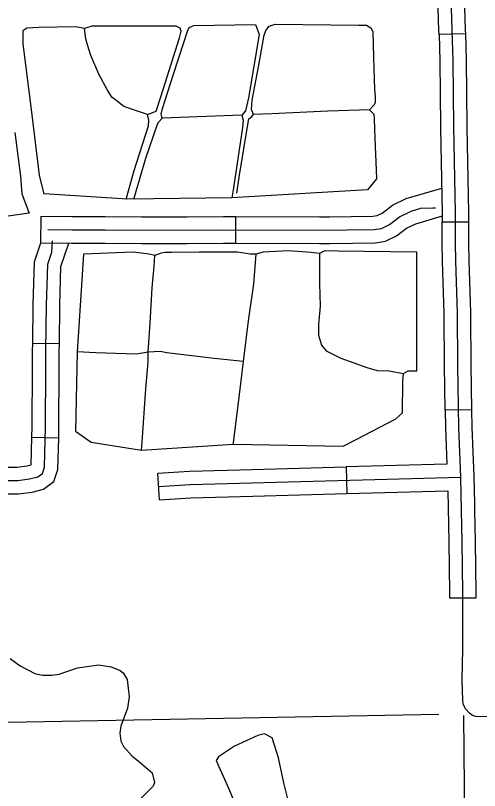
# Model space of a CAD drawing. Extents: x 1127717 to 1741049, y 2026793 to 2244711.
# Drawn here: x 1341247 to 1343854, y 2091369 to 2095724 of the extents above; entities that cross this region are included whole.
import ezdxf

# ---------------------------------------------------------------- set-up
doc = ezdxf.new("R2010")
doc.units = 0
for name, color, linetype in [('31', 7, 'Continuous'), ('32', 7, 'Continuous'), ('33', 7, 'Continuous'), ('35', 7, 'Continuous'), ('45', 7, 'Continuous'), ('5', 7, 'Continuous'), ('6', 7, 'Continuous')]:
    doc.layers.add(name, color=color, linetype=linetype)

msp = doc.modelspace()

# ---------------------------------------------------------------- linework, layer by layer
at = {"layer": '31'}
for p, q in [((1343776.9, 2095621.4), (1343627, 2095617.6)), ((1343645.3, 2094563.7), (1343795.3, 2094563.7)), ((1343811.8, 2093509), (1343661.9, 2093506.8)), ((1343811.8, 2093509), (1343811.8, 2093509)), ((1343104.2, 2093187.9), (1343108.4, 2093038)), ((1342055.4, 2093003.3), (1342046.5, 2093153)), ((1343685.6, 2092452.4), (1343835.6, 2092452))]:
    msp.add_line(p, q, dxfattribs=at)
for points in [[(1343627, 2095617.6), (1343626.4, 2095638.2), (1343620.4, 2095833.4), (1343616.1, 2096131.2), (1343615.9, 2096146.3)], [(1343776.9, 2095621.4), (1343776.4, 2095642.4), (1343770.4, 2095836.8), (1343766.1, 2096133.3), (1343765.9, 2096148.4)], [(1343760.6, 2092452.2), (1343760.6, 2092480.4), (1343757.2, 2092767.1), (1343753.8, 2092942.4), (1343749.2, 2093130.7), (1343738.3, 2093408.4), (1343733.2, 2093757.8), (1343731.5, 2094053.1), (1343721.1, 2094344.2), (1343720.3, 2094446.3), (1343720.3, 2094613.7), (1343710, 2095103), (1343708.3, 2095284.1), (1343705.7, 2095471.2), (1343701.4, 2095640.3), (1343695.4, 2095835.1)], [(1343627, 2095617.6), (1343630.7, 2095469.7), (1343633.3, 2095283.2), (1343635, 2095101.9), (1343635.2, 2095090)], [(1343785.2, 2095093.2), (1343785, 2095104.1), (1343783.3, 2095285), (1343780.7, 2095472.7), (1343776.9, 2095621.4)], [(1343635.2, 2095090), (1343645.3, 2094612.9), (1343645.3, 2094563.7)], [(1343795.3, 2094563.7), (1343795.3, 2094614.5), (1343785.2, 2095093.2)], [(1343656.6, 2094035.4), (1343656.5, 2094051.5), (1343646.2, 2094342.6), (1343645.3, 2094446), (1343645.3, 2094563.7)], [(1343806.6, 2094036.3), (1343806.4, 2094054.6), (1343796.1, 2094345.8), (1343795.3, 2094446.6), (1343795.3, 2094563.7)], [(1343661.9, 2093506.8), (1343658.2, 2093757), (1343656.6, 2094035.4)], [(1343811.8, 2093509), (1343808.2, 2093758.6), (1343806.6, 2094036.3)], [(1343661.9, 2093506.8), (1343663.3, 2093406.4), (1343671.3, 2093203.6)], [(1343827.8, 2092982), (1343824.2, 2093133.1), (1343813.3, 2093410.4), (1343811.8, 2093509)], [(1342046.5, 2093153), (1342225.1, 2093163.6), (1342576.4, 2093173.3)], [(1342576.4, 2093173.3), (1343104.2, 2093187.9)], [(1343671.3, 2093203.6), (1343104.2, 2093187.9)], [(1342051, 2093078.2), (1342228.3, 2093088.6), (1343749.2, 2093130.7)], [(1343108.4, 2093038), (1343676.6, 2093053.7)], [(1343676.6, 2093053.7), (1343682.2, 2092765.9), (1343685.6, 2092480.1), (1343685.6, 2092452.4)], [(1342055.4, 2093003.3), (1342231.6, 2093013.7), (1342580.6, 2093023.4)], [(1342580.6, 2093023.4), (1343108.4, 2093038)], [(1343835.6, 2092452), (1343835.6, 2092480.8), (1343832.2, 2092768.3), (1343828.7, 2092944), (1343827.8, 2092982)]]:
    msp.add_lwpolyline(points, dxfattribs=at)
at = {"layer": '32'}
for p, q in [((1341493.5, 2093878.2), (1341343.6, 2093880.2)), ((1341489.6, 2093349.1), (1341339.6, 2093353.4))]:
    msp.add_line(p, q, dxfattribs=at)
for points in [[(1341185.4, 2093110.5), (1341259.2, 2093112.1), (1341326.3, 2093120.3), (1341372.2, 2093131.8), (1341398.4, 2093151.4), (1341409.9, 2093185.9), (1341416.4, 2093413.6), (1341418, 2093739.7), (1341418, 2093839.7), (1341421.3, 2094096.9), (1341427.9, 2094326.4), (1341450.8, 2094393.5), (1341455.7, 2094457.4)], [(1341343.6, 2093880.2), (1341346.3, 2094098.5), (1341353.2, 2094339.8), (1341389.8, 2094447)], [(1341493.5, 2093878.2), (1341496.3, 2094095.4), (1341502.5, 2094312.9), (1341547.5, 2094444.7)], [(1341339.6, 2093353.4), (1341341.4, 2093414.9), (1341343, 2093739.9), (1341343, 2093840.2), (1341343.6, 2093880.2)], [(1341489.6, 2093349.1), (1341491.4, 2093412.4), (1341493, 2093739.5), (1341493, 2093839.2), (1341493.5, 2093878.2)], [(1341079.8, 2093186.6), (1341122.1, 2093187.1), (1341185.6, 2093185.5), (1341253.8, 2093187), (1341312.6, 2093194.2), (1341335.2, 2093199.8), (1341339.6, 2093353.4)], [(1341081.5, 2093036.6), (1341121, 2093037.1), (1341185.3, 2093035.5), (1341264.5, 2093037.2), (1341340, 2093046.4), (1341405.1, 2093062.7), (1341462.1, 2093105.5), (1341484.5, 2093172.6), (1341489.6, 2093349.1)]]:
    msp.add_lwpolyline(points, dxfattribs=at)
at = {"layer": '33'}
msp.add_lwpolyline([(1345844.7, 2091860), (1345780.6, 2091864.1), (1345512.1, 2091857.2), (1345393.7, 2091847.8), (1345226.4, 2091839.2), (1345019.6, 2091824.6), (1344851.5, 2091819.5), (1344558.9, 2091809.2), (1344146.2, 2091793.7), (1343857.6, 2091783.4), (1343834.4, 2091784.3), (1343814.7, 2091791.1), (1343798.4, 2091803.2), (1343776.1, 2091828.1), (1343762.4, 2091857.2), (1343759.8, 2091875.3), (1343757.2, 2091991.1), (1343759.8, 2092166.2), (1343760.6, 2092451.2)], dxfattribs=at)
at = {"layer": '35'}
for points in [[(1342149.8, 2095664), (1341857.2, 2095664), (1341675.2, 2095664), (1341634.1, 2095650.9), (1341586.4, 2095659.6), (1341378.4, 2095657.4), (1341311.2, 2095653.1), (1341287.4, 2095637.9), (1341287.4, 2095564.2), (1341335, 2095195.7), (1341380.5, 2094827.2), (1341404.4, 2094727.5), (1341406.7, 2094721.6)], [(1342169.3, 2095598.9), (1342177.9, 2095635.8), (1342171.4, 2095653.1), (1342149.8, 2095664)], [(1342195.3, 2095577.2), (1342212.6, 2095635.8), (1342223.4, 2095657.4), (1342249.4, 2095668.3)], [(1342249.4, 2095668.3), (1342596.1, 2095672.6), (1342615.6, 2095616.3), (1342557.1, 2095260.8), (1342539.8, 2095189.2), (1342518.1, 2095163.2), (1342526.8, 2095135), (1342522.5, 2095093.9), (1342472.6, 2094755.7), (1342462.2, 2094699)], [(1342490.2, 2094725.2), (1342506.2, 2094827.2), (1342549.5, 2095089.5), (1342558.2, 2095143.7), (1342573.4, 2095154.6), (1342584.2, 2095167.6), (1342573.4, 2095195.7), (1342577.7, 2095247.8), (1342614.6, 2095445), (1342644.9, 2095614.1), (1342653.6, 2095640.1), (1342673.1, 2095664)], [(1342673.1, 2095664), (1342705.6, 2095674.8), (1343173.6, 2095670.5), (1343219.1, 2095670.5), (1343242.9, 2095655.3), (1343255.9, 2095633.6), (1343258.1, 2095488.4), (1343264.6, 2095308.5), (1343268.9, 2095267.3), (1343268.9, 2095245.6), (1343268.9, 2095232.6), (1343260.3, 2095219.6), (1343236.4, 2095193.6), (1343260.3, 2095169.7), (1343262.4, 2095143.7), (1343266.8, 2095033.2), (1343273.3, 2094857.6), (1343275.4, 2094806.4)], [(1341989.4, 2095167.6), (1341926.6, 2095189.2), (1341855.1, 2095213.1), (1341820.4, 2095241.3), (1341787.9, 2095265.1), (1341764.1, 2095304.1), (1341716.4, 2095390.8), (1341670.9, 2095499.2), (1341651.4, 2095559.9), (1341642.7, 2095592.4), (1341634.1, 2095650.9)], [(1341868.6, 2094691.9), (1341913.6, 2094853.2), (1341993.8, 2095104.7), (1341995.9, 2095135), (1341989.4, 2095167.6), (1342037.1, 2095187.1), (1342063.1, 2095267.3), (1342169.3, 2095598.9)], [(1341912.7, 2094691.9), (1341978.6, 2094922.6), (1342045.8, 2095113.4), (1342052.3, 2095126.4), (1342071.8, 2095148), (1342065.3, 2095169.7), (1342073.9, 2095202.2), (1342132.4, 2095388.7), (1342195.3, 2095577.2)], [(1343236.4, 2095193.6), (1343002.4, 2095187.1), (1342688.2, 2095171.9), (1342584.2, 2095167.6)], [(1342518.1, 2095163.2), (1342071.8, 2095148)], [(1341244.1, 2095066.8), (1341275.4, 2094821.1), (1341282.7, 2094722.4), (1341323.6, 2094614), (1341073.2, 2094577.9)], [(1343275.4, 2094806.4), (1343224.2, 2094745), (1342462.2, 2094699), (1341876.5, 2094691.4), (1341406.7, 2094721.6)], [(1343501.8, 2094393.4), (1343060.7, 2094399.1), (1342986, 2094401.5), (1342954.7, 2094387.1), (1342909, 2094391.9), (1342779, 2094401.5), (1342673, 2094396.7), (1342639.3, 2094394.3), (1342598.4, 2094382.2), (1342564.7, 2094382.2), (1342543, 2094387.1), (1342494.9, 2094394.3), (1342278.2, 2094394.3), (1342124.1, 2094391.9), (1342085.6, 2094391.9), (1342066.3, 2094389.5), (1342030.2, 2094375), (1341998.9, 2094382.2), (1341907.4, 2094394.3), (1341628.5, 2094382.4), (1341592.7, 2093834), (1341584, 2093387.7), (1341672.1, 2093326), (1341955.5, 2093281.9)], [(1341955.5, 2093281.9), (1342469.8, 2093315.7), (1343087.5, 2093304.6), (1343161.8, 2093341.8), (1343383.3, 2093457.4), (1343421.8, 2093491.1), (1343424.2, 2093669.3), (1343426.6, 2093712.7), (1343453.1, 2093727.1), (1343502.1, 2093728.1), (1343501.8, 2094393.4)], [(1341955.5, 2093281.9), (1341958, 2093327.3), (1341979.7, 2093626), (1341991.7, 2093777.7), (1341991.7, 2093833.1), (1342003.7, 2093994.5), (1342015.8, 2094194.4), (1342025.4, 2094314.8), (1342030.2, 2094375)], [(1342598.4, 2094382.2), (1342584, 2094216.1), (1342555.1, 2094008.9), (1342526.2, 2093780.1), (1342497.3, 2093532), (1342470.8, 2093324.9), (1342469.8, 2093315.7)], [(1342954.7, 2094387.1), (1342954.7, 2094218.5), (1342959.6, 2094090.8), (1342949.9, 2093989.7), (1342949.9, 2093927), (1342966.8, 2093871.6), (1342993.3, 2093840.3), (1343075.1, 2093799.4), (1343222, 2093746.4), (1343279.8, 2093729.5), (1343347.2, 2093727.1), (1343426.6, 2093712.7)], [(1342526.2, 2093780.1), (1342362.5, 2093797), (1342097.6, 2093828.3), (1342059.1, 2093835.5), (1341991.7, 2093833.1), (1341924.3, 2093821.1), (1341698, 2093828.3), (1341592.7, 2093834)], [(1341216.4, 2092110.2), (1341273, 2092070.3), (1341355.9, 2092026.4), (1341398.3, 2092017.1), (1341450.4, 2092017.1), (1341492.2, 2092022.8), (1341596.1, 2092058), (1341712.6, 2092075.6), (1341784.1, 2092064.4), (1341836, 2092043.4), (1341851.5, 2092030.9), (1341874, 2091993.7), (1341885.8, 2091894.8), (1341877.3, 2091831.2), (1341839.1, 2091730.4), (1341833.6, 2091691), (1341838.3, 2091647), (1341854.6, 2091616.6), (1341901.7, 2091562.2), (1341935.8, 2091536.5), (1342014.6, 2091468.3), (1342028.7, 2091413.7), (1342021.5, 2091393.3), (1341942.3, 2091316)], [(1342690.1, 2091665.3), (1342646.5, 2091687.1), (1342609.1, 2091677.7), (1342478.3, 2091618.5), (1342387.9, 2091559.3), (1342375.5, 2091537.5), (1342444, 2091381.7), (1342475.2, 2091306.9), (1342484.5, 2091272.6), (1342528.1, 2091269.5), (1342652.7, 2091294.4), (1342718.1, 2091288.2), (1342764.9, 2091278.8), (1342774.2, 2091297.5), (1342777.3, 2091322.5), (1342755.5, 2091412.8), (1342724.4, 2091553.1)], [(1342724.4, 2091553.1), (1342690.1, 2091665.3)]]:
    msp.add_lwpolyline(points, dxfattribs=at)
at = {"layer": '45'}
for p, q in [((1341389.8, 2094447), (1341392.1, 2094597)), ((1342484.7, 2094444.2), (1342485.3, 2094594.2))]:
    msp.add_line(p, q, dxfattribs=at)
for points in [[(1343012, 2094593.2), (1343255.8, 2094596.5), (1343280.2, 2094600.1), (1343308.2, 2094614.1), (1343364.6, 2094658), (1343443.2, 2094694.8), (1343642.3, 2094753.9)], [(1341429, 2094521.5), (1341562.9, 2094519.5), (1341750.3, 2094519.5), (1342211.6, 2094517.4), (1342415.5, 2094519.5), (1342955.1, 2094517.4), (1343261.9, 2094521.5), (1343303.1, 2094527.7), (1343348.4, 2094550.4), (1343404, 2094593.6), (1343469.9, 2094624.5), (1343525.5, 2094641), (1343591.4, 2094643.1), (1343608, 2094643.2)], [(1341392.1, 2094597), (1341563.5, 2094594.5), (1341750.5, 2094594.5), (1341957.4, 2094593.5)], [(1341957.4, 2094593.5), (1342211.4, 2094592.4), (1342415.3, 2094594.5), (1342485.3, 2094594.2)], [(1342485.3, 2094594.2), (1342954.7, 2094592.4), (1343012, 2094593.2)], [(1343014, 2094443.2), (1343268, 2094446.6), (1343326, 2094455.3), (1343388.6, 2094486.6), (1343443.5, 2094529.3), (1343496.7, 2094554.2), (1343645.6, 2094598.4)], [(1341389.8, 2094447), (1341562.3, 2094444.5), (1341750.1, 2094444.5), (1341956.7, 2094443.6)], [(1341956.7, 2094443.6), (1342211.8, 2094442.4), (1342415.7, 2094444.5), (1342484.7, 2094444.2)], [(1342484.7, 2094444.2), (1342955.4, 2094442.4), (1343014, 2094443.2)]]:
    msp.add_lwpolyline(points, dxfattribs=at)
at = {"layer": '5'}
msp.add_lwpolyline([(1339591, 2091723.2), (1343626.7, 2091798.6)], dxfattribs=at)
at = {"layer": '6'}
msp.add_lwpolyline([(1343765.4, 2091791), (1343770.5, 2091185.2)], dxfattribs=at)

doc.saveas('drawing.dxf')
